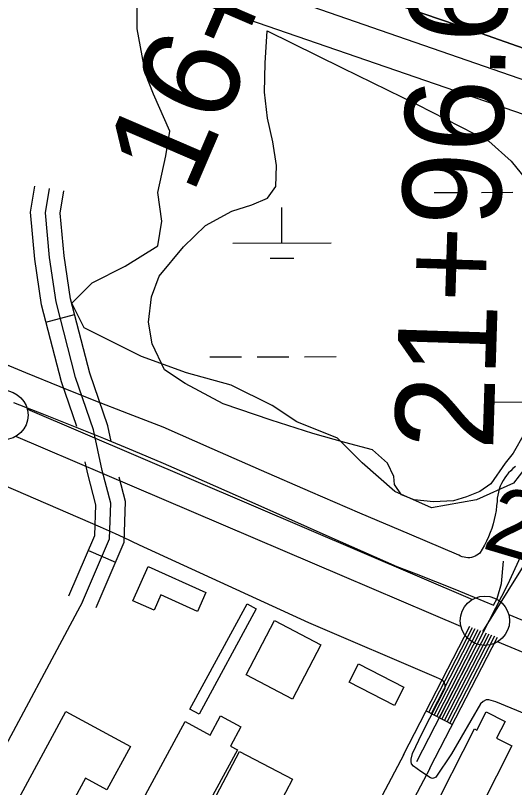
# Model space of a CAD drawing. Extents: x 3361039 to 3398939, y 576572 to 602007.
# Drawn here: x 3390699 to 3391205, y 584173 to 584956 of the extents above; entities that cross this region are included whole.
import ezdxf

# ---------------------------------------------------------------- set-up
doc = ezdxf.new("R2010")
doc.units = 0
for name, color, linetype in [('V-BLDG-OTLN', 7, 'Continuous'), ('V-FLOD-BASE', 7, 'Continuous'), ('V-LEVE-TOET', 7, 'Continuous'), ('V-RIVR-EDGE', 7, 'Continuous'), ('V-RIVR-RANG', 7, 'Continuous'), ('V-ROAD-CNTR', 7, 'Continuous'), ('V-SITE-VEGE', 7, 'Continuous'), ('V-SURV-IDEN', 7, 'Continuous'), ('V-SURV-LINE', 7, 'Continuous'), ('V-TOPO-DPTH', 7, 'Continuous'), ('V-TOPO-MINR', 7, 'Continuous'), ('V-WETL-SWMP', 7, 'Continuous')]:
    doc.layers.add(name, color=color, linetype=linetype)

msp = doc.modelspace()

# ---------------------------------------------------------------- linework, layer by layer
at = {"layer": 'V-BLDG-OTLN'}
for points in [[(3390817.81, 584362.89), (3390833.33, 584397.42), (3390891.87, 584371.11), (3390883.31, 584352.07), (3390846.12, 584368.78), (3390839.16, 584353.3)], [(3390875.57, 584252.76), (3390933.67, 584359.56), (3390942.93, 584354.53), (3390884.82, 584247.72)], [(3390932.61, 584287.7), (3390961.35, 584342.78), (3391008.54, 584318.16), (3390979.8, 584263.08)], [(3391046.78, 584298.9), (3391092.74, 584275.26), (3391083.15, 584256.62), (3391037.2, 584280.26)], [(3390749.81, 584250.68), (3390815.32, 584215.17), (3390791.43, 584171.09), (3390769.46, 584183), (3390745.44, 584138.7), (3390701.91, 584162.31)], [(3391118.76, 584142.93), (3391164.19, 584233.02), (3391166.79, 584231.71), (3391176.07, 584250.13), (3391195.3, 584240.43), (3391186.78, 584223.53), (3391202.21, 584215.75), (3391156.02, 584124.14)], [(3390810.46, 584129.18), (3390870.77, 584240.47), (3390896.23, 584226.67), (3390906.71, 584246.01), (3390927.29, 584234.86), (3390916.76, 584215.44), (3390923.75, 584211.65), (3390863.48, 584100.45)], [(3390869.22, 584102.08), (3390926, 584210.06), (3390979.65, 584181.85), (3390922.86, 584073.87)]]:
    msp.add_lwpolyline(points, close=True, dxfattribs=at)
at = {"layer": 'V-FLOD-BASE'}
for points in [[(3390696.59, 584563.9), (3390727.11, 584552.02), (3390757.55, 584539.91), (3390787.9, 584527.59), (3390818.15, 584515.03), (3390848.31, 584502.26), (3390878.38, 584489.27), (3390947.38, 584458.62), (3391016.43, 584428.08), (3391085.52, 584397.64), (3391105.26, 584390.08), (3391124.93, 584382.35), (3391144.54, 584374.47), (3391164.08, 584366.44), (3391183.56, 584358.24)], [(3391183.56, 584358.24), (3391187.5, 584365.05), (3391191.82, 584380.19), (3391193.83, 584402.8)]]:
    msp.add_lwpolyline(points, dxfattribs=at)
at = {"layer": 'V-LEVE-TOET'}
for points in [[(3391121.74, 584182.75), (3391119.56, 584183.34), (3391110, 584189.81), (3391102.33, 584194.99), (3391100.54, 584197.51), (3391099.94, 584199.82), (3391099.97, 584202.13), (3391101.34, 584208.05), (3391111.15, 584228.48), (3391134.51, 584274.12), (3391134.49, 584277.68), (3391133.64, 584280.43), (3391131.85, 584282.32), (3391125.7, 584285.13), (3390996.19, 584340.35), (3390824.43, 584419.08), (3390808.2, 584426.93), (3390800.04, 584430.59), (3390784.69, 584437.47), (3390676.08, 584484.48), (3390522.64, 584545.81), (3390371.47, 584609.55), (3390251.04, 584655.17), (3390220.58, 584663.54)], [(3391166.68, 584408.86), (3391164.98, 584407.96), (3391163.2, 584407.26), (3391161.35, 584406.76), (3391159.45, 584406.46), (3391157.54, 584406.38), (3391155.62, 584406.51), (3391153.74, 584406.85), (3391151.9, 584407.4), (3391150.13, 584408.15), (3391148.46, 584409.09), (3391098.25, 584430.28), (3391048.11, 584451.63), (3390998.05, 584473.15), (3390948.05, 584494.84), (3390898.13, 584516.69), (3390848.29, 584538.71), (3390813.39, 584552.16), (3390778.58, 584565.83), (3390743.86, 584579.7), (3390709.21, 584593.78), (3390674.65, 584608.07)], [(3391205.85, 584498.82), (3391203.38, 584496.83), (3391201.05, 584494.68), (3391198.87, 584492.38), (3391196.85, 584489.93), (3391195, 584487.35), (3391193.33, 584484.65), (3391191.85, 584481.84), (3391190.56, 584478.94), (3391189.48, 584475.96), (3391188.6, 584472.91), (3391187.93, 584469.81), (3391187.47, 584466.68), (3391187.22, 584463.52), (3391186.82, 584458.88), (3391186.22, 584454.28), (3391185.42, 584449.7), (3391184.43, 584445.15), (3391183.24, 584440.66), (3391181.86, 584436.22), (3391180.29, 584431.84), (3391178.53, 584427.54), (3391176.6, 584423.31), (3391174.48, 584419.18), (3391172.18, 584415.13), (3391169.71, 584411.19), (3391168.26, 584409.94), (3391166.68, 584408.86)], [(3392060.69, 583887.9), (3391835.1, 583987.62), (3391674.58, 584053.14), (3391464.47, 584145.39), (3391185.99, 584260.45), (3391178.89, 584262.4), (3391176.26, 584262.23), (3391173.25, 584260.77), (3391170.41, 584258.36), (3391141.04, 584207.49), (3391125.25, 584184.03), (3391123.62, 584183.17), (3391121.74, 584182.75)]]:
    msp.add_lwpolyline(points, dxfattribs=at)
at = {"layer": 'V-RIVR-EDGE'}
msp.add_spline([(3387368.61, 585771.04), (3387388.99, 585767.6), (3387407.26, 585766.09), (3387418.22, 585761.68), (3387425.51, 585756.54), (3387441.59, 585752.85), (3387452.55, 585751.36), (3387462.06, 585753.9), (3387477.43, 585758.24), (3387482.91, 585759.33), (3387491.69, 585759.31), (3387502.28, 585758.18), (3387510.32, 585756.34), (3387521.64, 585753.02), (3387530.05, 585752.27), (3387538.46, 585752.24), (3387549.79, 585752.22), (3387558.94, 585755.48), (3387571.37, 585756.92), (3387583.43, 585757.25), (3387598.42, 585756.12), (3387629.84, 585749.46), (3387659.8, 585743.54), (3387703.28, 585736.85), (3387727.4, 585734.23), (3387739.1, 585733.47), (3387750.8, 585734.17), (3387753.72, 585731.61), (3387763.2, 585723.91), (3387774.52, 585720.59), (3387790.61, 585719.82), (3387800.12, 585721.62), (3387814, 585720.13), (3387824.6, 585720.1), (3387847.25, 585714.2), (3387884.16, 585709.35), (3387930.2, 585702.66), (3387980.65, 585701.07), (3388035.1, 585696.55), (3388076.04, 585694.62), (3388096.87, 585693.84), (3388120.26, 585690.49), (3388145.1, 585685.31), (3388171.78, 585682.32), (3388198.82, 585676.77), (3388222.56, 585669.4), (3388245.57, 585660.57), (3388260.91, 585655.42), (3388279.55, 585655.37), (3388291.26, 585658.26), (3388298.95, 585663.73), (3388299.32, 585666.29), (3388298.96, 585670.67), (3388290.56, 585674.35), (3388291.67, 585677.27), (3388293.86, 585678.36), (3388303, 585677.61), (3388318.72, 585676.47), (3388334.06, 585672.78), (3388354.14, 585663.59), (3388357.06, 585659.93), (3388363.27, 585658.09), (3388368.39, 585658.07), (3388370.95, 585660.99), (3388375.34, 585662.08), (3388379, 585661.34), (3388383.01, 585659.13), (3388383.73, 585654.38), (3388384.08, 585649.26), (3388389.93, 585647.42), (3388406, 585642.26), (3388468.86, 585637.72), (3388491.52, 585635.84), (3388534.64, 585628.42), (3388578.12, 585619.17), (3388610.64, 585613.61), (3388635.85, 585612.08), (3388727.94, 585599.43), (3388768.5, 585591.65), (3388822.57, 585580.92), (3388864.95, 585570.58), (3388906.6, 585562.8), (3388924.14, 585559.46), (3388938.77, 585561.99), (3388961.44, 585563.39), (3388974.22, 585560.07), (3389007.47, 585553.41), (3389018.81, 585554.48), (3389027.22, 585555.92), (3389037.09, 585555.89), (3389051.7, 585553.67), (3389061.21, 585553.28), (3389081.31, 585552.13), (3389098.12, 585550.99), (3389120.42, 585548.74), (3389143.44, 585546.49), (3389160.24, 585542.06), (3389200.8, 585534.65), (3389222.35, 585525.1), (3389247.19, 585519.19), (3389280.43, 585509.6), (3389307.45, 585497.83), (3389334.48, 585487.17), (3389349.45, 585483.11), (3389361.52, 585483.08), (3389382.71, 585479.01), (3389396.96, 585476.78), (3389416.68, 585468.69), (3389441.88, 585458.39), (3389464.89, 585451.39), (3389479.5, 585449.16), (3389506.18, 585446.17), (3389533.23, 585447.2), (3389558.45, 585444.21), (3389577.81, 585437.95), (3389603.38, 585431.3), (3389618.72, 585425.05), (3389639.16, 585415.13), (3389657.8, 585410.33), (3389693.24, 585404.76), (3389768.86, 585383.01), (3389806.48, 585373.05), (3389854.34, 585362.33), (3389881.75, 585358.6), (3389913.91, 585354.5), (3389953.74, 585349.29), (3390008.19, 585341.84), (3390037.78, 585336.28), (3390074.32, 585327.79), (3390128.02, 585312.67), (3390164.54, 585301.61), (3390200.7, 585289.82), (3390292.74, 585255.6), (3390327.06, 585241.26), (3390360.67, 585231.67), (3390404.51, 585220.96), (3390454.94, 585214.26), (3390483.08, 585210.53), (3390491.85, 585209.41), (3390494.4, 585207.21), (3390501.33, 585200.98), (3390507.91, 585200.6), (3390527.27, 585196.17), (3390545.91, 585195.02), (3390557.61, 585194.26), (3390574.41, 585189.83), (3390605.46, 585179.52), (3390698.6, 585148.22), (3390763.25, 585126.86), (3390811.09, 585111.02), (3390852.37, 585097.76), (3390900.95, 585081.56), (3390948.06, 585063.53), (3390993.71, 585048.43), (3391036.81, 585031.87), (3391070.77, 585020.09), (3391140.54, 584997.62), (3391201.53, 584974.07), (3391247.54, 584957.51), (3391310.73, 584933.59), (3391362.22, 584914.82), (3391400.57, 584900.1), (3391441.84, 584885.75), (3391505.38, 584861.1), (3391563.46, 584841.95), (3391658.78, 584807.35), (3391712.83, 584786.01), (3391758.84, 584767.26), (3391796.08, 584749.62), (3391880.45, 584718.34), (3391926.83, 584701.41), (3391969.2, 584685.22), (3392003.88, 584666.85), (3392040.03, 584650.32), (3392077.64, 584635.97), (3392135.71, 584613.16), (3392164.91, 584598.1), (3392195.95, 584583.77), (3392224.82, 584578.21), (3392263.54, 584567.88), (3392290.57, 584559.77), (3392322.7, 584546.53), (3392396.46, 584512.72), (3392439.92, 584496.16), (3392471.69, 584484.75), (3392502.01, 584473.34), (3392510.77, 584467.47), (3392535.24, 584458.27), (3392606.09, 584432.88), (3392632.38, 584421.48), (3392666.71, 584406.77), (3392715.64, 584386.91), (3392777.36, 584364.83), (3392827.04, 584348.25), (3392863.56, 584335.37), (3392897.89, 584321.76), (3392928.56, 584307.79), (3392965.45, 584294.91), (3393010.01, 584279.08), (3393054.56, 584263.25), (3393092.54, 584248.53), (3393195.16, 584206.61), (3393234.23, 584187.87), (3393264.53, 584173.54), (3393294.11, 584162.13), (3393336.85, 584147.4), (3393374.47, 584136.34), (3393402.23, 584127.5), (3393414.27, 584119.8), (3393435.45, 584109.14), (3393459.18, 584098.12), (3393478.9, 584087.47), (3393513.6, 584076.42), (3393541.72, 584067.21), (3393588.1, 584047.35), (3393643.25, 584028.94), (3393668.44, 584018.28), (3393699.85, 584005.04), (3393737.1, 583991.79), (3393781.66, 583975.96), (3393884.66, 583943.17), (3393927.03, 583928.81), (3393981.08, 583908.2), (3394043.9, 583885.38), (3394095.77, 583868.08), (3394154.93, 583847.09), (3394200.22, 583830.53), (3394246.97, 583816.16), (3394293, 583801.42), (3394349.61, 583781.18), (3394409.13, 583754.71), (3394451.84, 583730.48), (3394470.45, 583720.2), (3394481.77, 583715.42), (3394494.2, 583713.56), (3394502.59, 583708.06), (3394507.32, 583700.37), (3394511.34, 583697.8), (3394522.66, 583692.29), (3394557.34, 583675.75), (3394600.44, 583659.93), (3394658.14, 583638.95), (3394704.53, 583623.48), (3394760.42, 583607.62), (3394823.98, 583588.82), (3394867.8, 583570.8), (3394925.86, 583546.9), (3394972.24, 583528.87), (3394995.62, 583520.04), (3395064.67, 583504.15), (3395088.42, 583499.34), (3395120.2, 583491.59), (3395149.05, 583480.55), (3395173.17, 583476.83), (3395201.3, 583471.28), (3395236.37, 583459.86), (3395256.82, 583451.77), (3395280.93, 583445.5), (3395300.3, 583445.08), (3395316.74, 583440.65), (3395324.4, 583433.32), (3395335.35, 583425.99), (3395353.6, 583417.9), (3395398.9, 583403.9), (3395426.3, 583397.25), (3395442, 583391), (3395455.87, 583383.28), (3395475.96, 583377.75), (3395495.68, 583369.3), (3395511.03, 583368.16), (3395530.4, 583365.92), (3395550.49, 583361.85), (3395654.61, 583334.91), (3395704.66, 583322.35), (3395743.73, 583306.9), (3395765.27, 583295.52), (3395788.28, 583286.32), (3395816.41, 583278.94), (3395861.72, 583270.79), (3395916.16, 583261.52), (3395960.74, 583252.63), (3396008.6, 583242.64), (3396060.84, 583230.45), (3396093.36, 583222.33), (3396135.36, 583208.7), (3396170.06, 583199.84), (3396204.41, 583191.35), (3396254.82, 583177.33), (3396301.21, 583165.89), (3396364.42, 583152.94), (3396399.13, 583144.44), (3396426.89, 583138.53), (3396463.07, 583132.95), (3396489.75, 583132.89), (3396523.38, 583130.24), (3396607.78, 583113.95), (3396670.26, 583102.1), (3396708.26, 583095.43), (3396742.97, 583089.49), (3396775.14, 583083.89)], degree=3, dxfattribs=at)
at = {"layer": 'V-ROAD-CNTR'}
for p, q in [((3390729.53, 584645.35), (3390758.58, 584652.85)), ((3390772.57, 584413.73), (3390800.12, 584401.85)), ((3391115.33, 584251.11), (3391142, 584237.37))]:
    msp.add_line(p, q, dxfattribs=at)
for points in [[(3390760.86, 584539.34), (3390745.18, 584584.73), (3390725, 584662.92), (3390718.08, 584708.98), (3390713.82, 584756.73), (3390718.16, 584783.24)], [(3390766.55, 584361.87), (3390794.01, 584425.57), (3390795.28, 584461.8), (3390786.46, 584494.96), (3390777.84, 584536.11), (3390759.56, 584589.06), (3390739.71, 584665.92), (3390732.98, 584710.76), (3390728.93, 584756.18), (3390732.96, 584780.81)], [(3390795.62, 584524.4), (3390792.33, 584540.11), (3390773.93, 584593.39), (3390754.43, 584668.92), (3390747.88, 584712.54), (3390744.04, 584755.62), (3390747.77, 584778.39)], [(3391105.77, 584199.79), (3391198.24, 584379.28), (3391332.08, 584670.96)], [(3390752.78, 584367.81), (3390779.12, 584428.91), (3390780.21, 584460.1), (3390771.86, 584491.5), (3390769.32, 584503.62)], [(3390780.32, 584355.94), (3390808.9, 584422.22), (3390810.35, 584463.5), (3390803.79, 584488.15)], [(3391172.84, 584331.54), (3391224.12, 584413.97)], [(3390766.55, 584361.87), (3390672.61, 584186.78), (3390635.63, 584118.41), (3390437.16, 583755.67), (3390398.72, 583691.16), (3390243.72, 583416.18), (3390208.3, 583351.61), (3390058.09, 583079.93), (3390026.58, 583013.59), (3389871.22, 582747.66), (3389837.66, 582687.86), (3389660.47, 582363.6), (3389513.38, 582106.31), (3389465.75, 582027.25)], [(3391092.43, 584206.66), (3391159.55, 584336.93)], [(3391118, 584249.73), (3391162.36, 584335.83)], [(3391120.67, 584248.36), (3391165.17, 584334.74)], [(3391123.33, 584246.98), (3391167.98, 584333.65)], [(3391126, 584245.61), (3391170.79, 584332.55)], [(3391128.67, 584244.24), (3391173.61, 584331.46)], [(3391131.34, 584242.86), (3391176.42, 584330.37)], [(3391134, 584241.49), (3391179.23, 584329.28)], [(3391136.67, 584240.11), (3391182.04, 584328.18)], [(3391139.34, 584238.74), (3391184.85, 584327.09)], [(3391119.1, 584192.92), (3391187.66, 584326)], [(3391092.51, 584206.8), (3390885.52, 583815.42), (3390741.57, 583538.25)], [(3391119.03, 584192.78), (3390915.28, 583807.53)]]:
    msp.add_lwpolyline(points, dxfattribs=at)
at = {"layer": 'V-SITE-VEGE'}
msp.add_lwpolyline([(3391232.82, 584519.22), (3391203.79, 584481.86), (3391166.46, 584465.25), (3391120.82, 584456.95), (3391083.49, 584473.56), (3391050.31, 584502.61), (3391025.42, 584527.52), (3390983.94, 584544.13), (3390959.05, 584560.73), (3390917.57, 584581.49), (3390871.94, 584593.94), (3390826.31, 584610.55), (3390768.24, 584639.61), (3390755.79, 584664.52), (3390776.53, 584685.27), (3390809.72, 584701.88), (3390842.9, 584722.63), (3390847.05, 584747.54), (3390842.9, 584776.6), (3390851.2, 584813.96), (3390855.35, 584838.87), (3390838.75, 584876.23), (3390830.46, 584896.99), (3390822.16, 584942.65), (3390821.65, 584987.33)], dxfattribs=at)
at = {"layer": 'V-SURV-LINE'}
for points in [[(3390710.65, 584556.92), (3391162.37, 584364.2)], [(3391150.62, 584336.6), (3390698.89, 584529.32)], [(3391199.09, 584348.76), (3391902.44, 584057.14)], [(3391890.95, 584029.43), (3391187.6, 584321.05)]]:
    msp.add_lwpolyline(points, dxfattribs=at)
for centre in [(3390686.38, 584550.97), (3391174.88, 584342.56)]:
    msp.add_circle(centre, 25, dxfattribs=at)
at = {"layer": 'V-TOPO-DPTH'}
msp.add_lwpolyline([(3392986.66, 584240.65), (3392333.62, 584495.22), (3392300.45, 584508.97), (3392267.28, 584522.7), (3392234.1, 584536.42), (3392180.19, 584558.7), (3392119.94, 584583.28), (3392059.55, 584607.49), (3391998.94, 584631.14), (3391938.19, 584654.43), (3391473.68, 584830.06), (3391448.83, 584839.36), (3391423.95, 584848.55), (3391399, 584857.59), (3391374.02, 584866.51), (3391251.26, 584909.91), (3391164.74, 584940.09), (3391078.06, 584969.79), (3390991.13, 584998.77), (3390904.05, 585027.26), (3390649.76, 585109.28)], dxfattribs=at)
at = {"layer": 'V-TOPO-MINR'}
for points in [[(3390649.76, 585109.28), (3390904.05, 585027.26), (3390991.13, 584998.77), (3391078.06, 584969.79), (3391164.74, 584940.09), (3391251.26, 584909.91), (3391374.02, 584866.51), (3391399, 584857.59), (3391423.95, 584848.55), (3391448.83, 584839.36), (3391473.68, 584830.06), (3391938.19, 584654.43), (3391998.94, 584631.14), (3392059.55, 584607.49), (3392119.94, 584583.28), (3392180.19, 584558.7), (3392234.1, 584536.42), (3392267.28, 584522.7), (3392300.45, 584508.97), (3392333.62, 584495.22), (3392986.66, 584240.65)], [(3390617.24, 585092.88), (3390711.53, 585062.51), (3390770.43, 585043.33), (3390829.25, 585023.88), (3390887.93, 585004.03), (3390946.53, 584983.93), (3391393.03, 584829.05), (3391404.43, 584825.03), (3391415.81, 584820.96), (3391427.16, 584816.78), (3391438.48, 584812.54), (3391558.47, 584767.01), (3391629.59, 584739.51), (3391700.47, 584711.42), (3391770.99, 584682.45), (3391841.27, 584652.89), (3392226.21, 584488.13), (3392256.54, 584475.3), (3393034.35, 584188.93)], [(3390612.83, 585063.35), (3391305.14, 584824.7), (3391322.05, 584818.65), (3391338.86, 584812.35), (3391355.52, 584805.66), (3391372.08, 584798.71), (3391388.51, 584791.45), (3391404.86, 584784.02), (3391421.09, 584776.34), (3392242.13, 584407), (3392267.57, 584396.72), (3392293, 584386.42), (3392910.01, 584097.13)]]:
    msp.add_lwpolyline(points, dxfattribs=at)
at = {"layer": 'V-WETL-SWMP'}
for p, q in [((3391123.4, 584776.71), (3391155.4, 584776.79)), ((3391171.4, 584776.84), (3391203.4, 584776.93)), ((3390968.96, 584725.54), (3390968.86, 584761.54)), ((3390918.96, 584725.4), (3391018.96, 584725.68)), ((3390957.01, 584710.08), (3390981.01, 584710.14)), ((3390895.89, 584609.92), (3390927.89, 584610.01)), ((3390943.89, 584610.05), (3390975.89, 584610.14)), ((3390991.89, 584610.18), (3391023.88, 584610.27)), ((3391180.86, 584564.28), (3391228.56, 584564.41))]:
    msp.add_line(p, q, dxfattribs=at)
msp.add_lwpolyline([(3391214.84, 584531.9), (3391203.61, 584512.3), (3391195.62, 584502.12), (3391180.82, 584481.38), (3391169.71, 584473.6), (3391156.25, 584468.22), (3391143.2, 584464.01), (3391122.69, 584463.04), (3391102.99, 584465.2), (3391090.43, 584470.06), (3391083.04, 584480.78), (3391082.33, 584488.67), (3391076.16, 584502.14), (3391060.92, 584515.7), (3391032.61, 584523.08), (3391000.37, 584532.47), (3390957.93, 584545.91), (3390909.21, 584562.56), (3390870.78, 584583.05), (3390849.63, 584597.06), (3390837.27, 584623.21), (3390833.56, 584645.32), (3390836.57, 584670.92), (3390844.27, 584691.73), (3390869.01, 584721.45), (3390891.31, 584743.31), (3390918.26, 584757.62), (3390938.43, 584764.12), (3390954.27, 584771.06), (3390962.67, 584782.8), (3390963.28, 584804.09), (3390959.58, 584828.17), (3390954.3, 584851.88), (3390951.41, 584878.33), (3390952.1, 584907.89), (3390953.96, 584940.65), (3391030.06, 584903.22), (3391106.17, 584865.79), (3391178.73, 584828.79), (3391201.4, 584808.46), (3391234.89, 584767.12)], dxfattribs=at)

# ---------------------------------------------------------------- texts
at = {"layer": 'V-RIVR-RANG'}
msp.add_text('26.6', height=67, rotation=343.41833, dxfattribs=at).set_placement((3391170.74, 584416.58))
at = {"layer": 'V-SURV-IDEN'}
for s, rotation, p in [('16+65.4', 66.72167, (3390878.13, 584773.19)), ('21+96.6', 88.18072, (3391183.16, 584514.79))]:
    msp.add_text(s, height=100, rotation=rotation, dxfattribs=at).set_placement(p)

doc.saveas('drawing.dxf')
